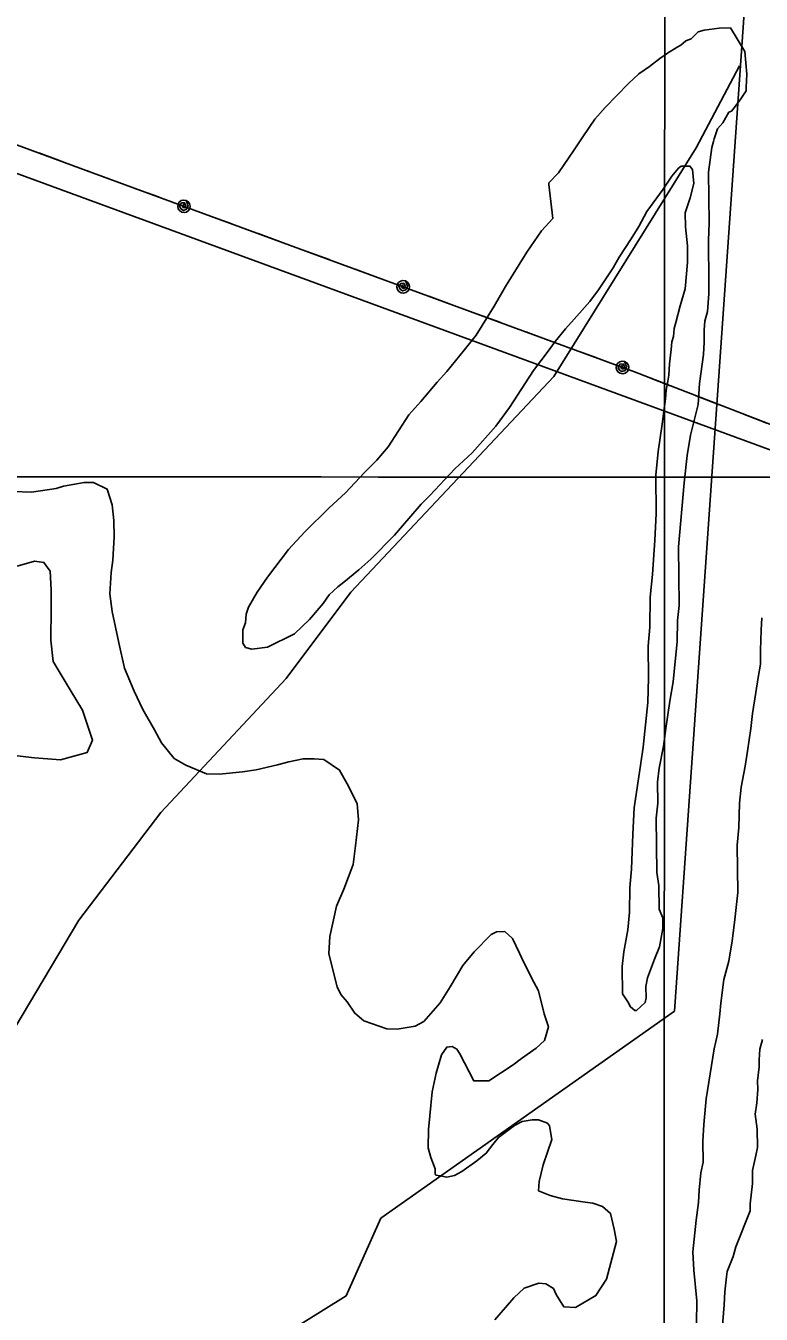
# Model space of a CAD drawing. Extents: x 3250478 to 3288318, y 788638 to 816472.
# Drawn here: x 3264205 to 3265256, y 798882 to 800724 of the extents above; entities that cross this region are included whole.
import ezdxf

# ---------------------------------------------------------------- set-up
doc = ezdxf.new("R2010")
doc.units = 0
for name, color, linetype in [('V-GRID-MAJR', 7, 'Continuous'), ('V-SITE-VEGE', 7, 'Continuous'), ('V-TOPO-SHOR', 7, 'Continuous'), ('V-UTIL-LINE', 7, 'Continuous')]:
    doc.layers.add(name, color=color, linetype=linetype)

msp = doc.modelspace()

# ---------------------------------------------------------------- linework, layer by layer
at = {"layer": 'V-GRID-MAJR'}
for points in [[(3265115.2, 794019.6), (3265117.8, 800078.7), (3265120.5, 806140.8), (3265120.9, 807115.6)], [(3254640.8, 800084.8), (3259879.3, 800081.4), (3265117.8, 800078.7), (3270356.3, 800076.8), (3275594.8, 800075.6), (3280833.3, 800075.3), (3286071.8, 800075.6)]]:
    msp.add_spline(points, degree=3, dxfattribs=at)
at = {"layer": 'V-SITE-VEGE'}
for p, q in [((3265255.9, 799860), (3265257, 799877.6)), ((3265255, 799831.1), (3265255.9, 799860)), ((3265255.2, 799811.1), (3265255, 799831.1)), ((3265251.7, 799792.2), (3265255.2, 799811.1)), ((3265248.2, 799770.9), (3265251.7, 799792.2)), ((3265243.5, 799740.7), (3265248.2, 799770.9)), ((3265241.3, 799719.4), (3265243.5, 799740.7)), ((3265236.6, 799686.7), (3265241.3, 799719.4)), ((3265233.1, 799665.4), (3265236.6, 799686.7)), ((3265227.2, 799635.2), (3265233.1, 799665.4)), ((3265224.9, 799612.6), (3265227.2, 799635.2)), ((3265224.1, 799577.5), (3265224.9, 799612.6)), ((3265221.9, 799552.4), (3265224.1, 799577.5)), ((3265222.7, 799484.7), (3265221.9, 799552.4)), ((3265218.1, 799442), (3265222.7, 799484.7)), ((3265214.7, 799415.6), (3265218.1, 799442)), ((3265210, 799386.7), (3265214.7, 799415.6)), ((3265202.8, 799360.3), (3265210, 799386.7)), ((3265198.1, 799326.4), (3265202.8, 799360.3)), ((3265193.6, 799282.4), (3265197.1, 799311.3)), ((3265197.1, 799311.3), (3265198.1, 799326.4)), ((3265188.9, 799261.1), (3265193.6, 799282.4)), ((3265257.7, 799274.4), (3265254.1, 799260.6)), ((3265177.2, 799189.5), (3265188.9, 799261.1)), ((3265254.1, 799260.6), (3265253, 799245.5)), ((3265253, 799245.5), (3265253.1, 799235.5)), ((3265253.1, 799235.5), (3265250.8, 799215.4)), ((3265251, 799202.8), (3265249.9, 799184)), ((3265250.8, 799215.4), (3265251, 799202.8)), ((3265173.8, 799153.1), (3265177.2, 799189.5)), ((3265249.9, 799184), (3265247.6, 799167.7)), ((3265247.6, 799167.7), (3265250.4, 799146.4)), ((3265172.8, 799129.2), (3265173.8, 799153.1)), ((3265250.4, 799146.4), (3265250.7, 799120.1)), ((3265173.2, 799099.1), (3265172.8, 799129.2)), ((3265248.3, 799108.8), (3265243.5, 799087.4)), ((3265250.7, 799120.1), (3265248.3, 799108.8)), ((3265169.6, 799084), (3265173.2, 799099.1)), ((3265167.4, 799058.9), (3265169.6, 799084)), ((3265243.5, 799087.4), (3265243.8, 799068.6)), ((3265166.3, 799041.4), (3265167.4, 799058.9)), ((3265243.8, 799068.6), (3265240.3, 799039.7)), ((3265162.9, 799016.2), (3265166.3, 799041.4)), ((3265240.3, 799039.7), (3265240.4, 799029.7)), ((3265158.4, 798971), (3265162.9, 799016.2)), ((3265240.4, 799029.7), (3265219.7, 798978)), ((3265159.9, 798944.7), (3265158.4, 798971)), ((3265216.1, 798964.2), (3265207.6, 798942.8)), ((3265219.7, 798978), (3265216.1, 798964.2)), ((3265164.2, 798900.9), (3265159.9, 798944.7)), ((3265207.6, 798942.8), (3265206.4, 798935.2)), ((3265206.4, 798935.2), (3265204.2, 798913.9)), ((3265204.2, 798913.9), (3265203.1, 798895.1)), ((3265163.3, 798868.3), (3265164.2, 798900.9)), ((3265203.1, 798895.1), (3265199.8, 798853.7))]:
    msp.add_line(p, q, dxfattribs=at)
for points in [[(3264958.2, 800448.4), (3264952.6, 800497.3), (3264952.6, 800499.8), (3264966.2, 800513.7), (3264988.4, 800546.6), (3265000.8, 800565.5), (3265018, 800590.8), (3265032.9, 800607.3), (3265066.3, 800641.5), (3265081.2, 800655.5), (3265096.1, 800665.7), (3265111.1, 800677.2), (3265122.3, 800684.8), (3265136, 800693.8), (3265140.9, 800696.3), (3265148.4, 800702.7), (3265155.9, 800705.3), (3265165.8, 800715.4), (3265174.5, 800718), (3265195.8, 800720.8), (3265212.1, 800721), (3265232.6, 800687.4), (3265235.5, 800654.8), (3265234.4, 800636), (3265234.5, 800630.9), (3265227.1, 800619.6), (3265217.2, 800606.9), (3265213.5, 800601.9), (3265209.8, 800600.6), (3265201.2, 800585.4), (3265193.7, 800576.6), (3265188.9, 800562.7), (3265187.7, 800558.9), (3265185.3, 800550.1), (3265180.7, 800515), (3265181.5, 800442.2), (3265180.5, 800417.1), (3265181.2, 800357), (3265181.4, 800340.7), (3265179.2, 800315.6), (3265175.6, 800301.7), (3265174.5, 800289.2), (3265174.7, 800271.6), (3265173.6, 800254), (3265167.8, 800212.6), (3265165.7, 800182.5), (3265154.9, 800138.5), (3265150.2, 800109.6), (3265145.7, 800070.6), (3265137.9, 799979), (3265138.9, 799895), (3265136.6, 799873.7), (3265135.7, 799843.6), (3265130.1, 799785.8), (3265125.4, 799758.2), (3265119.6, 799719.2), (3265116.2, 799694.1), (3265110.2, 799662.7), (3265108, 799642.6), (3265108.3, 799612.5), (3265106.1, 799591.2), (3265107, 799513.4), (3265109.7, 799494.6), (3265110.1, 799460.8), (3265115.2, 799448.3), (3265115.4, 799433.3), (3265110.7, 799406.9), (3265103.4, 799389.2), (3265093.6, 799362.8), (3265091.3, 799350.2), (3265091.5, 799333.9), (3265090.3, 799327.6), (3265077.9, 799316.2), (3265075.4, 799316.2), (3265069, 799321.1), (3265065.2, 799328.6), (3265057.5, 799339.8), (3265057.1, 799378.7), (3265059.4, 799400), (3265065.3, 799431.4)], [(3265065.3, 799431.4), (3265067.5, 799456.5), (3265068.3, 799491.7), (3265070.5, 799518), (3265072.5, 799568.2), (3265074.5, 799605.8), (3265083.8, 799669.9), (3265087.3, 799692.5), (3265094.1, 799756.6), (3265095, 799791.7), (3265094.4, 799836.8), (3265096.6, 799864.4), (3265097.4, 799907.1), (3265100.8, 799939.7), (3265104, 799988.7), (3265106, 800026.3), (3265105.4, 800081.5), (3265108.8, 800115.4), (3265114.6, 800154.3), (3265116.9, 800173.1), (3265119.2, 800190.7), (3265120.3, 800203.3), (3265122.7, 800215.8), (3265123.8, 800224.6), (3265124.9, 800240.9), (3265127.2, 800261), (3265128.3, 800272.3), (3265130.7, 800279.9), (3265131.8, 800291.2), (3265134.2, 800300), (3265140.2, 800323.9), (3265147.5, 800347.8), (3265150.8, 800385.5), (3265150.5, 800409.3), (3265147.7, 800436.8), (3265147.5, 800456.9), (3265154.7, 800478.3), (3265159.5, 800498.4), (3265158, 800518.5), (3265154.2, 800523.4), (3265141.7, 800523.3), (3265138, 800520.7), (3265128.1, 800509.3), (3265115.7, 800490.4), (3265092.3, 800458.8), (3265081.2, 800437.3), (3265070.2, 800419.6), (3265052.9, 800393.1), (3265044.3, 800378), (3265035.7, 800365.3), (3265023.3, 800346.4), (3265011, 800329.9), (3264988.7, 800304.6), (3264976.3, 800290.6), (3264961.5, 800272.9), (3264951.6, 800259), (3264930.6, 800231.2), (3264896.1, 800178.1), (3264876.4, 800151.5), (3264843, 800113.5), (3264818.1, 800090.7), (3264782.2, 800052.6), (3264769.8, 800040), (3264740.1, 800005.8), (3264731.5, 799995.6), (3264698, 799961.4), (3264680.6, 799946.1), (3264659.5, 799928.3), (3264650.8, 799922), (3264638.4, 799910.5), (3264629.8, 799897.9), (3264610, 799875.1), (3264588.9, 799854.8), (3264550.2, 799835.5), (3264527.7, 799832.8), (3264518.9, 799835.2), (3264515, 799841.4), (3264514.8, 799860.2), (3264518.5, 799870.3), (3264519.6, 799882.8), (3264523.2, 799892.9), (3264535.5, 799914.4), (3264550.3, 799935.9), (3264580, 799975.1), (3264603.5, 800000.4), (3264638.2, 800034.7), (3264661.8, 800056.3), (3264689, 800085.4), (3264706.4, 800103.2), (3264722.5, 800122.2), (3264752, 800167.7), (3264769.4, 800186.7), (3264792.9, 800214.5), (3264806.5, 800229.7), (3264831.2, 800260.1), (3264848.5, 800281.6), (3264874.4, 800323.3), (3264890.4, 800351.1), (3264921.1, 800400.4), (3264942.1, 800430.7), (3264958.2, 800448.4)], [(3264186.3, 800058), (3264212.7, 800057.3), (3264247.8, 800062.6), (3264258.5, 800065.6), (3264287.8, 800070.9), (3264301.5, 800071), (3264321.1, 800061.5), (3264328.2, 800039.1)], [(3264328.2, 800039.1), (3264330.5, 800016.6), (3264330.7, 799993.2), (3264329.1, 799959.9), (3264326.4, 799942.3), (3264324.8, 799912), (3264328, 799886.6), (3264337.4, 799841.7), (3264345.6, 799805.7), (3264359.7, 799772.6), (3264371.7, 799746.3), (3264388.6, 799717.2), (3264398.6, 799698.8), (3264416.5, 799676.5), (3264433.2, 799666.9), (3264462.7, 799654.5), (3264481.3, 799653.8), (3264514.4, 799657.1), (3264534, 799660.3), (3264564.2, 799667.4), (3264580.7, 799671.5), (3264601.2, 799675.7), (3264616.9, 799675.9), (3264630.6, 799675.1), (3264653.2, 799659.7), (3264664.2, 799640.3), (3264678.2, 799612.1), (3264680.4, 799588.6), (3264676, 799551.4), (3264672.4, 799525), (3264659.1, 799489.7), (3264648.6, 799465.1), (3264639.3, 799422), (3264637.7, 799397.5), (3264644.8, 799368.3), (3264649.9, 799349.8), (3264655, 799339.1), (3264663.9, 799328.5), (3264674.8, 799312), (3264687.7, 799301.4), (3264721, 799290), (3264735.7, 799289.2), (3264761.1, 799293.4), (3264773.7, 799300.4), (3264796.8, 799327.1), (3264811.2, 799349.7), (3264829.4, 799380.2), (3264845.8, 799400), (3264870, 799424.7), (3264877.8, 799428.7), (3264889.5, 799428.8), (3264900.3, 799419.2), (3264910.4, 799397.8), (3264913.4, 799391.9), (3264927.4, 799362.8), (3264937.4, 799344.3), (3264945.6, 799311.2), (3264951.7, 799292.7), (3264946, 799273.1), (3264934.4, 799262.2), (3264913.1, 799247.3), (3264901.5, 799238.3), (3264866.5, 799215.5), (3264845, 799215.2), (3264825, 799254.1), (3264821, 799260.9), (3264814.2, 799264.7), (3264806.4, 799263.6), (3264798.7, 799252.8), (3264791.1, 799226.3), (3264785.6, 799199.9), (3264782.1, 799165.6), (3264780.3, 799146), (3264779.7, 799119.6), (3264783.7, 799106), (3264789.8, 799089.5), (3264789.9, 799082.6), (3264790.9, 799080.7), (3264796.8, 799079.8), (3264806.5, 799077.9), (3264817.3, 799080), (3264828, 799086), (3264849.3, 799100.9), (3264862.8, 799111.8), (3264872.5, 799124.6), (3264880.2, 799134.5), (3264903.4, 799151.4), (3264914.1, 799157.4), (3264928.8, 799159.5), (3264937.6, 799159.6), (3264950.3, 799154.9), (3264953.3, 799151), (3264956.5, 799131.5), (3264944.2, 799095.2), (3264938.6, 799071.6), (3264937.8, 799057.9), (3264954.4, 799051.3), (3264972.1, 799046.6), (3265004.4, 799042.1), (3265015.2, 799040.3), (3265028.9, 799035.5)], [(3264163.3, 799683.3), (3264217.1, 799677.1), (3264254.3, 799674.6), (3264292.3, 799684.8), (3264299.9, 799702.5), (3264285.7, 799745.4), (3264267.8, 799774.5), (3264243.8, 799815.2), (3264240.5, 799845.5), (3264241, 799891.5), (3264240.7, 799916.9), (3264239.4, 799944.2), (3264230.5, 799956.8), (3264216.8, 799958.6), (3264192.4, 799951.5)], [(3265028.9, 799035.5), (3265040.8, 799025.9), (3265045.9, 799003.5), (3265049, 798985.9), (3265035, 798932), (3265019.6, 798908.4), (3264990.5, 798891.4), (3264973.9, 798892.2), (3264962.9, 798909.7), (3264958.9, 798918.4), (3264948.1, 798925.1), (3264938.3, 798926), (3264916.9, 798918.9), (3264902.4, 798905.1), (3264875.4, 798873.5)]]:
    msp.add_lwpolyline(points, dxfattribs=at)
at = {"layer": 'V-TOPO-SHOR'}
for points in [[(3264577.3, 802173.3), (3264639, 802117.7), (3264780.9, 802062.1), (3264898.2, 802012.7), (3264941.4, 801988), (3264984.6, 801951), (3265003.1, 801883.1), (3264959.9, 801790.5), (3264996.9, 801722.6), (3265046.3, 801654.7), (3265132.7, 801549.7), (3265256.1, 801383), (3265243.6, 800913.8), (3265132, 799315.1), (3264712.2, 799018.9), (3264662.7, 798907.8), (3264236.7, 798642.5), (3264242.9, 798531.4)], [(3265076.2, 798481.7), (3263724.3, 798543.9), (3263761.4, 798778.4), (3263798.5, 798834), (3263847.9, 798895.7), (3264033.1, 799068.5), (3264107.2, 799154.9), (3264280.2, 799445), (3264397.5, 799599.2), (3264576.6, 799790.6), (3264669.2, 799914), (3264959.4, 800222.5), (3265163.2, 800549.7), (3265225, 800666.9)]]:
    msp.add_lwpolyline(points, dxfattribs=at)
at = {"layer": 'V-UTIL-LINE'}
for points in [[(3271779.1, 797708), (3269520, 798544.3), (3266561, 799643.4), (3262119.9, 801273.8), (3257978.5, 802819)], [(3258650, 802591.3), (3259793.3, 802172.3), (3261232, 801646.2), (3262845.9, 801050.8), (3264299.9, 800514), (3265074.8, 800229.3), (3265903.5, 799908.4), (3266182.4, 799829.3), (3266839.8, 799951.4)], [(3264223.3, 800542.3), (3264255.2, 800530.5)], [(3264292.7, 800516.7), (3264299.9, 800514), (3264324.6, 800505)], [(3264362.1, 800491.2), (3264394.1, 800479.4)], [(3264430.7, 800466), (3264429.9, 800468.8), (3264428.4, 800467), (3264429.2, 800464.4), (3264432, 800463.7), (3264433.3, 800466.8), (3264431.5, 800471.1), (3264427.2, 800470.8), (3264424.4, 800466.8), (3264426.1, 800462.6), (3264429.9, 800460.2), (3264434.4, 800461.8), (3264436.6, 800466.8), (3264433.8, 800474.4), (3264430.3, 800475), (3264426.9, 800474.2), (3264424, 800472.1), (3264422.2, 800469.1), (3264421.7, 800465.6), (3264422.5, 800462.2), (3264424.6, 800459.4), (3264427.6, 800457.5), (3264431, 800457), (3264434.4, 800457.8), (3264437.3, 800459.9), (3264439.1, 800462.9), (3264439.7, 800466.4), (3264438.8, 800469.8), (3264436.8, 800472.6), (3264433.8, 800474.4)], [(3264467.3, 800452.5), (3264499.2, 800440.8)], [(3264536.7, 800427), (3264568.6, 800415.3)], [(3264606.2, 800401.5), (3264638.1, 800389.8)], [(3264675.6, 800376), (3264707.6, 800364.2)], [(3264744.2, 800350.8), (3264743.4, 800353.6), (3264741.9, 800351.8), (3264742.7, 800349.2), (3264745.5, 800348.5), (3264746.9, 800351.6), (3264745, 800355.9), (3264740.7, 800355.6), (3264737.9, 800351.6), (3264739.6, 800347.4), (3264743.4, 800345), (3264747.9, 800346.6), (3264750.1, 800351.6), (3264747.3, 800359.2), (3264743.8, 800359.8), (3264740.4, 800359), (3264737.6, 800356.9), (3264735.7, 800353.9), (3264735.2, 800350.4), (3264736, 800347), (3264738.1, 800344.2), (3264741.1, 800342.4), (3264744.5, 800341.8), (3264747.9, 800342.6), (3264750.8, 800344.7), (3264752.6, 800347.7), (3264753.2, 800351.2), (3264752.3, 800354.6), (3264750.3, 800357.4), (3264747.3, 800359.2)], [(3264780.8, 800337.3), (3264812.7, 800325.6)], [(3264850.2, 800311.8), (3264882.2, 800300.1)], [(3264919.7, 800286.3), (3264951.6, 800274.6)], [(3264989.2, 800260.8), (3265021.1, 800249.1)], [(3265057.7, 800235.6), (3265057, 800238.4), (3265055.4, 800236.6), (3265056.2, 800234), (3265059, 800233.3), (3265060.4, 800236.4), (3265058.5, 800240.7), (3265054.2, 800240.4), (3265051.4, 800236.4), (3265053.1, 800232.2), (3265056.9, 800229.8), (3265061.4, 800231.4), (3265063.6, 800236.4), (3265060.8, 800244.1), (3265057.3, 800244.6), (3265053.9, 800243.8), (3265051.1, 800241.7), (3265049.2, 800238.7), (3265048.7, 800235.2), (3265049.5, 800231.8), (3265051.6, 800229), (3265054.6, 800227.2), (3265058, 800226.6), (3265061.5, 800227.4), (3265064.3, 800229.5), (3265066.1, 800232.5), (3265066.7, 800236), (3265065.8, 800239.4), (3265063.8, 800242.2), (3265060.8, 800244.1)], [(3265094.2, 800221.8), (3265125.9, 800209.5)], [(3265163.2, 800195.1), (3265194.9, 800182.8)], [(3265232.2, 800168.4), (3265263.9, 800156.1)]]:
    msp.add_lwpolyline(points, dxfattribs=at)

doc.saveas('drawing.dxf')
